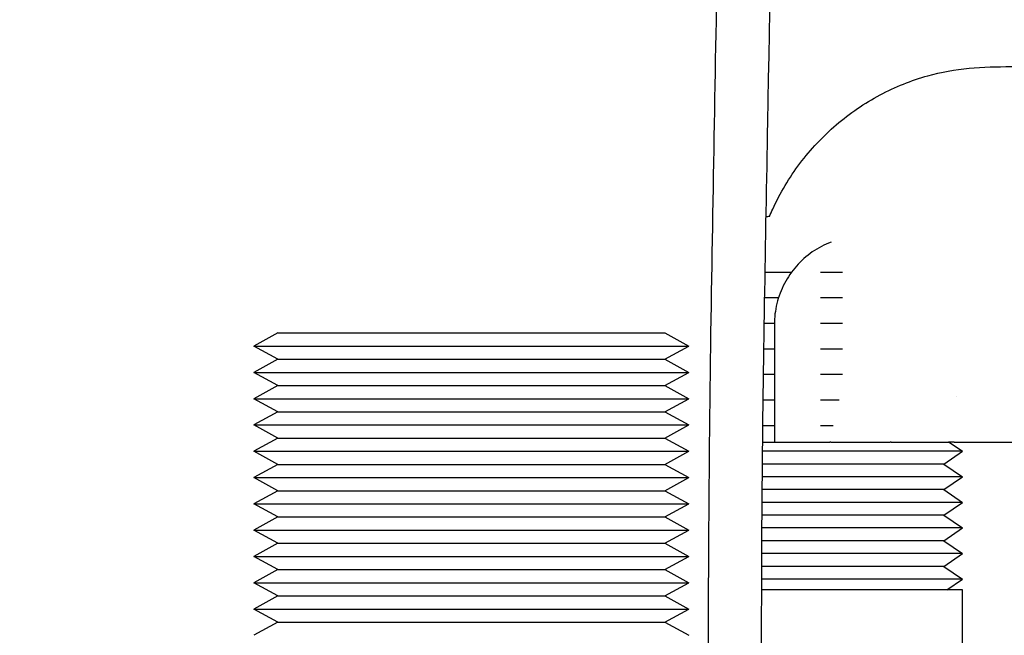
# Model space of a CAD drawing. Extents: x 1 to 669, y 0 to 417.
# Tile 269 of 297: x 546.77 to 549.09, y 271.22 to 272.67. Entities that reach past the tile are written whole.
import ezdxf

# ---------------------------------------------------------------- set-up
doc = ezdxf.new("R2010")
doc.units = 0
doc.header["$LTSCALE"] = 12
doc.header["$MEASUREMENT"] = 0
doc.layers.add('D', color=2, linetype='CONTINUOUS')
doc.layers.add('X', color=1, linetype='CONTINUOUS')
doc.styles.get("Standard").update_dxf_attribs({"font": 'SIMPLEX.SHX', "width": 0.875})
doc.dimstyles.new('STANDARD$0', dxfattribs={"dimscale": 32, "dimtxt": 0.09375, "dimasz": 0.0625, "dimexe": 0.03125, "dimexo": 0.03125, "dimgap": 0.03125, "dimtad": 1, "dimtih": 1, "dimtoh": 1, "dimdec": 4, "dimzin": 12, "dimdsep": 46, "dimlunit": 5, "dimtxsty": 'Standard', "dimcen": -0.03125, "dimclrd": 256, "dimclre": 256, "dimclrt": 256, "dimadec": 0, "dimazin": 0, "dimtfac": 0.875, "dimtdec": 4, "dimtofl": 0, "dimtmove": 0, "dimatfit": 3, "dimfxl": 1, "dimtolj": 1, "dimtzin": 12, "dimlwd": 13, "dimlwe": 13, "dimarcsym": 0})

# ---------------------------------------------------------------- blocks, each defined once
blk = doc.blocks.new('*D69')
at = {"layer": 'D', "lineweight": 13, "transparency": 16777216}
for p, q in [((513.7662, 249.6833), (513.7662, 296.3226)), ((550.2712, 280.3418), (550.2712, 296.3226)), ((548.2712, 295.3226), (515.7662, 295.3226))]:
    blk.add_line(p, q, dxfattribs=at)
at = {"layer": 'D', "transparency": 16777216}
for points in [[(515.7662, 295.6559), (515.7662, 294.9892), (513.7662, 295.3226)], [(548.2712, 295.6559), (548.2712, 294.9892), (550.2712, 295.3226)]]:
    blk.add_solid(points, dxfattribs=at)
at = {"layer": 'D', "transparency": 16777216, "insert": (531.2198, 299.8851), "char_height": 3, "attachment_point": 5}
blk.add_mtext('\\A1;36{\\H0.875x;\\S1/2;}{}{\\C2;%%p1/2}', dxfattribs=at)

msp = doc.modelspace()

# ---------------------------------------------------------------- linework, layer by layer
at = {"layer": 'X'}
for p, q in [((548.5898, 272.07311), (548.52702, 272.07311)), ((548.71047, 272.07311), (548.65838, 272.07311)), ((548.55929, 272.0127), (548.526, 272.0127)), ((548.71047, 272.0127), (548.65838, 272.0127)), ((548.54961, 271.95229), (548.52503, 271.95229)), ((548.54959, 271.94962), (548.54959, 271.67211)), ((548.71047, 271.95229), (548.65838, 271.95229)), ((547.37641, 271.92996), (547.31943, 271.89889)), ((547.37641, 271.92996), (548.28774, 271.92996)), ((548.28774, 271.92996), (548.29045, 271.92996)), ((548.29045, 271.92996), (548.34743, 271.89889)), ((547.31943, 271.89889), (548.34438, 271.89889)), ((547.37641, 271.86783), (547.31943, 271.89889)), ((548.29045, 271.86783), (548.34743, 271.89889)), ((548.34438, 271.89889), (548.34743, 271.89889)), ((548.54959, 271.89189), (548.52409, 271.89189)), ((548.71047, 271.89189), (548.65838, 271.89189)), ((547.37641, 271.86783), (547.31943, 271.83676)), ((547.37641, 271.86783), (548.28774, 271.86783)), ((548.28774, 271.86783), (548.29045, 271.86783)), ((548.29045, 271.86783), (548.34743, 271.83676)), ((547.31943, 271.83676), (548.34438, 271.83676)), ((547.37641, 271.80569), (547.31943, 271.83676)), ((548.29045, 271.80569), (548.34743, 271.83676)), ((548.34438, 271.83676), (548.34743, 271.83676)), ((548.54959, 271.83148), (548.52322, 271.83148)), ((548.71047, 271.83148), (548.65838, 271.83148)), ((547.37641, 271.80569), (547.31943, 271.77463)), ((547.37641, 271.80569), (548.28774, 271.80569)), ((548.28774, 271.80569), (548.29045, 271.80569)), ((548.29045, 271.80569), (548.34743, 271.77463)), ((548.9803, 271.78056), (548.9803, 271.78056)), ((547.31943, 271.77463), (548.34438, 271.77463)), ((547.37641, 271.74356), (547.31943, 271.77463)), ((548.29045, 271.74356), (548.34743, 271.77463)), ((548.34438, 271.77463), (548.34743, 271.77463)), ((548.54959, 271.77107), (548.5224, 271.77107)), ((548.70293, 271.77107), (548.65838, 271.77107)), ((547.37641, 271.74356), (547.31943, 271.71249)), ((547.37641, 271.74356), (548.28774, 271.74356)), ((548.28774, 271.74356), (548.29045, 271.74356)), ((548.29045, 271.74356), (548.34743, 271.71249)), ((547.31943, 271.71249), (548.34438, 271.71249)), ((547.37641, 271.68143), (547.31943, 271.71249)), ((548.29045, 271.68143), (548.34743, 271.71249)), ((548.34438, 271.71249), (548.34743, 271.71249)), ((548.54959, 271.71067), (548.52165, 271.71067)), ((548.68839, 271.71067), (548.65838, 271.71067)), ((547.37641, 271.68143), (547.31943, 271.65036)), ((547.37641, 271.68143), (548.28774, 271.68143)), ((548.28774, 271.68143), (548.29045, 271.68143)), ((548.29045, 271.68143), (548.34743, 271.65036)), ((548.52121, 271.67211), (548.54959, 271.67211)), ((548.54959, 271.67211), (548.56237, 271.67211)), ((548.56237, 271.67211), (548.6805, 271.67211)), ((548.68326, 271.67211), (548.6805, 271.67211)), ((548.68326, 271.67211), (548.82317, 271.67211)), ((548.82601, 271.67211), (548.82317, 271.67211)), ((548.82601, 271.67211), (548.94414, 271.67211)), ((548.94414, 271.67211), (548.96119, 271.67211)), ((548.96607, 271.67211), (548.96119, 271.67211)), ((548.9623, 271.67211), (548.99413, 271.65026)), ((548.97424, 271.67211), (548.96607, 271.67211)), ((548.97424, 271.67211), (549.18263, 271.67211)), ((547.31943, 271.65036), (548.34438, 271.65036)), ((547.37641, 271.61929), (547.31943, 271.65036)), ((548.29045, 271.61929), (548.34743, 271.65036)), ((548.34438, 271.65036), (548.34743, 271.65036)), ((548.99413, 271.65026), (548.52098, 271.65026)), ((548.95013, 271.62006), (548.99413, 271.65026)), ((547.37641, 271.61929), (547.31943, 271.58823)), ((547.37641, 271.61929), (548.28774, 271.61929)), ((548.28774, 271.61929), (548.29045, 271.61929)), ((548.29045, 271.61929), (548.34743, 271.58823)), ((548.52503, 271.62006), (548.52067, 271.62006)), ((548.95013, 271.62006), (548.52503, 271.62006)), ((548.95013, 271.62006), (548.99413, 271.58985)), ((547.31943, 271.58823), (548.34438, 271.58823)), ((547.37641, 271.55716), (547.31943, 271.58823)), ((548.29045, 271.55716), (548.34743, 271.58823)), ((548.34438, 271.58823), (548.34743, 271.58823)), ((548.99413, 271.58985), (548.52038, 271.58985)), ((548.95013, 271.55965), (548.99413, 271.58985)), ((547.37641, 271.55716), (547.31943, 271.52609)), ((547.37641, 271.55716), (548.28774, 271.55716)), ((548.28774, 271.55716), (548.29045, 271.55716)), ((548.29045, 271.55716), (548.34743, 271.52609)), ((548.52503, 271.55965), (548.52012, 271.55965)), ((548.95013, 271.55965), (548.52503, 271.55965)), ((548.95013, 271.55965), (548.99413, 271.52945)), ((547.31943, 271.52609), (548.34438, 271.52609)), ((547.37641, 271.49503), (547.31943, 271.52609)), ((548.29045, 271.49503), (548.34743, 271.52609)), ((548.34438, 271.52609), (548.34743, 271.52609)), ((548.99413, 271.52945), (548.51987, 271.52945)), ((548.95013, 271.49924), (548.99413, 271.52945)), ((547.37641, 271.49503), (547.31943, 271.46396)), ((547.37641, 271.49503), (548.28774, 271.49503)), ((548.28774, 271.49503), (548.29045, 271.49503)), ((548.29045, 271.49503), (548.34743, 271.46396)), ((548.52503, 271.49924), (548.51965, 271.49924)), ((548.95013, 271.49924), (548.52503, 271.49924)), ((548.95013, 271.49924), (548.99413, 271.46904)), ((547.31943, 271.46396), (548.34438, 271.46396)), ((547.37641, 271.43289), (547.31943, 271.46396)), ((548.29045, 271.43289), (548.34743, 271.46396)), ((548.34438, 271.46396), (548.34743, 271.46396)), ((548.99413, 271.46904), (548.51946, 271.46904)), ((548.95013, 271.43884), (548.99413, 271.46904)), ((547.37641, 271.43289), (547.31943, 271.40183)), ((547.37641, 271.43289), (548.28774, 271.43289)), ((548.28774, 271.43289), (548.29045, 271.43289)), ((548.29045, 271.43289), (548.34743, 271.40183)), ((548.52503, 271.43884), (548.51929, 271.43884)), ((548.95013, 271.43884), (548.52503, 271.43884)), ((548.95013, 271.43884), (548.99413, 271.40863)), ((548.99413, 271.40863), (548.51914, 271.40863)), ((548.95013, 271.37843), (548.99413, 271.40863)), ((547.31943, 271.40183), (548.34438, 271.40183)), ((547.37641, 271.37076), (547.31943, 271.40183)), ((548.29045, 271.37076), (548.34743, 271.40183)), ((548.34438, 271.40183), (548.34743, 271.40183)), ((547.37641, 271.37076), (547.31943, 271.33969)), ((547.37641, 271.37076), (548.28774, 271.37076)), ((548.28774, 271.37076), (548.29045, 271.37076)), ((548.29045, 271.37076), (548.34743, 271.33969)), ((548.52503, 271.37843), (548.51902, 271.37843)), ((548.95013, 271.37843), (548.52503, 271.37843)), ((548.95013, 271.37843), (548.99413, 271.34823)), ((547.31943, 271.33969), (548.34438, 271.33969)), ((547.37641, 271.30863), (547.31943, 271.33969)), ((548.29045, 271.30863), (548.34743, 271.33969)), ((548.34438, 271.33969), (548.34743, 271.33969)), ((548.99413, 271.34823), (548.51892, 271.34823)), ((548.95753, 271.32311), (548.99413, 271.34823)), ((548.99413, 271.32311), (548.51885, 271.32311)), ((548.99413, 269.39756), (548.99413, 271.32311)), ((547.37641, 271.30863), (547.31943, 271.27756)), ((547.37641, 271.30863), (548.28774, 271.30863)), ((548.28774, 271.30863), (548.29045, 271.30863)), ((548.29045, 271.30863), (548.34743, 271.27756)), ((547.31943, 271.27756), (548.34438, 271.27756)), ((547.37641, 271.2465), (547.31943, 271.27756)), ((548.29045, 271.2465), (548.34743, 271.27756)), ((548.34438, 271.27756), (548.34743, 271.27756)), ((547.37641, 271.2465), (547.31943, 271.21543)), ((547.37641, 271.2465), (548.28774, 271.2465)), ((548.28774, 271.2465), (548.29045, 271.2465)), ((548.29045, 271.2465), (548.34743, 271.21543))]:
    msp.add_line(p, q, dxfattribs=at)
msp.add_arc((548.57209, 272.0254), 0.1832, 100.68374, 103.4993, dxfattribs=at)
for points, knots in [([(548.39461, 270.45547), (548.39459, 270.51998), (548.39455, 270.58448), (548.39437, 270.76603), (548.39411, 270.88302), (548.39327, 271.35591), (548.39598, 271.71845), (548.40729, 272.38421), (548.4135, 272.70607), (548.43297, 273.95584), (548.44303, 274.899), (548.45772, 275.81917)], [9.6958807, 9.6958807, 9.6958807, 9.6958807, 9.8894109, 9.8894109, 10.240625, 10.240625, 11.308796, 11.308796, 12.3313285, 12.3313285, 15.2061804, 15.2061804, 15.2061804, 15.2061804]), ([(548.58261, 275.81175), (548.56475, 274.69143), (548.55359, 273.53584), (548.52827, 272.14517), (548.5227, 271.86118), (548.51813, 271.32822), (548.51875, 271.08442), (548.51945, 270.71426), (548.51957, 270.58488), (548.5196, 270.45547)], [0.0316123, 0.0316123, 0.0316123, 0.0316123, 3.5314733, 3.5314733, 4.4268541, 4.4268541, 5.1498, 5.1498, 5.5379979, 5.5379979, 5.5379979, 5.5379979]), ([(548.53807, 272.20541), (548.5405, 272.2112), (548.54301, 272.21694), (548.56307, 272.26072), (548.5848, 272.29709), (548.63523, 272.3639), (548.66422, 272.39473), (548.72776, 272.4491), (548.76269, 272.47295), (548.83533, 272.51165), (548.87333, 272.52695), (548.97571, 272.55585), (549.04317, 272.55936), (549.1757, 272.55936), (549.24288, 272.55936), (549.31005, 272.55936)], [0.26372751, 0.26372751, 0.26372751, 0.26372751, 0.28252035, 0.28252035, 0.40823959, 0.40823959, 0.53394827, 0.53394827, 0.65966272, 0.65966272, 0.78157749, 0.78157749, 0.97983215, 0.97983215, 1.18359339, 1.18359339, 1.18359339, 1.18359339]), ([(548.68357, 272.14453), (548.66795, 272.13864), (548.65303, 272.13083), (548.62551, 272.11182), (548.6129, 272.10062), (548.59071, 272.07548), (548.58114, 272.06155), (548.5656, 272.03178), (548.55962, 272.01594), (548.55162, 271.98327), (548.54959, 271.96645), (548.54959, 271.94962)], [0.3564708, 0.3564708, 0.3564708, 0.3564708, 0.5993359, 0.5993359, 0.842201, 0.842201, 1.0850661, 1.0850661, 1.3279312, 1.3279312, 1.5707963, 1.5707963, 1.5707963, 1.5707963])]:
    msp.add_open_spline(points, degree=3, knots=knots, dxfattribs=at)
msp.add_open_spline([(548.68366, 272.14456), (548.68363, 272.14455), (548.6836, 272.14454), (548.68357, 272.14453)], degree=3, dxfattribs=at)

# ---------------------------------------------------------------- dimensions: what is measured, and where the dimension line sits
at = {"layer": 'D'}
dim = msp.add_linear_dim(base=(513.76619, 295.32258), p1=(550.27125, 279.34178), p2=(513.76619, 248.68326), text='<>{}{\\C2;%%p1/2}', dimstyle='STANDARD$0', override={"dimdec": 1, "dimtp": 0.5, "dimtm": 0.5, "dimarcsym": 1}, dxfattribs=at)
dim.commit()
dim.dimension.update_dxf_attribs({"geometry": '*D69', "text_midpoint": (531.21977, 295.32258), "dimtype": 160})

doc.saveas('drawing.dxf')
